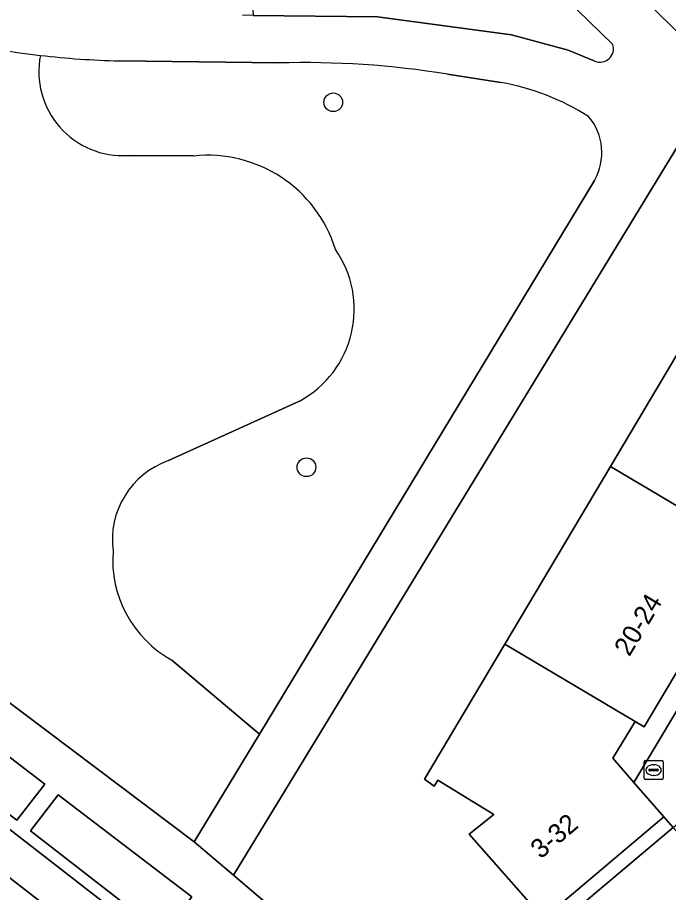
# Model space of a CAD drawing. Extents: x 159888 to 160761, y 384031 to 384750.
# Drawn here: x 160186.63 to 160220.71, y 384420.18 to 384466.02 of the extents above; entities that cross this region are included whole.
import ezdxf

# ---------------------------------------------------------------- set-up
doc = ezdxf.new("R2010")
doc.units = 0
for name, color, linetype in [('IMGEO_Boom', 7, 'Continuous'), ('IMGEO_Brandkraan', 7, 'Continuous'), ('IMGEO_Erf', 7, 'Continuous'), ('IMGEO_Groenvoorziening', 7, 'Continuous'), ('IMGEO_Pand', 7, 'Continuous'), ('IMGEO_Pand_nummerreeks', 7, 'Continuous'), ('IMGEO_Pand_overbouw', 7, 'Continuous'), ('IMGEO_Parkeervlak_open', 7, 'Continuous'), ('IMGEO_Rijbaan_lokaal_open', 7, 'Continuous'), ('IMGEO_Voetpad_gesloten', 7, 'Continuous'), ('IMGEO_Voetpad_open', 7, 'Continuous')]:
    doc.layers.add(name, color=color, linetype=linetype)

msp = doc.modelspace()

# ---------------------------------------------------------------- linework, layer by layer
at = {"layer": 'IMGEO_Boom'}
for centre in [(160203.163, 384461.575), (160201.76, 384442.458)]:
    msp.add_circle(centre, 0.489, dxfattribs=at)
at = {"layer": 'IMGEO_Brandkraan'}
for p, q in [((160219.432, 384426.171), (160219.432, 384427.023)), ((160219.507, 384427.097), (160220.359, 384427.097)), ((160219.92, 384426.877), (160219.945, 384426.877)), ((160220.433, 384427.023), (160220.433, 384426.171)), ((160219.691, 384426.591), (160219.691, 384426.603)), ((160220.129, 384426.554), (160219.731, 384426.554)), ((160219.734, 384426.64), (160220.132, 384426.64)), ((160220.175, 384426.603), (160220.175, 384426.591)), ((160220.359, 384426.097), (160219.507, 384426.097)), ((160219.943, 384426.317), (160219.918, 384426.317))]:
    msp.add_line(p, q, dxfattribs=at)
for points in [[(160219.432, 384426.171), (160219.432, 384427.023)], [(160219.507, 384427.097), (160220.359, 384427.097)], [(160220.433, 384427.023), (160220.433, 384426.171)], [(160220.359, 384426.097), (160219.507, 384426.097)]]:
    msp.add_lwpolyline(points, dxfattribs=at)
for centre, radius, start, end in [((160219.509, 384427.021), 0.0765, 91.552, 178.448), ((160219.509, 384427.021), 0.0765, 91.552, 178.448), ((160220.357, 384427.021), 0.0765, 1.552, 88.448), ((160220.357, 384427.021), 0.0765, 1.552, 88.448), ((160219.731, 384426.6), 0.0403, 85.8775, 175.7526), ((160219.728, 384426.59), 0.0366, 178.938, 274.7102), ((160220.132, 384426.597), 0.043, 264.8664, 352.4533), ((160220.136, 384426.602), 0.0386, 1.7309, 96.639), ((160219.509, 384426.173), 0.0765, 181.552, 268.448), ((160219.509, 384426.173), 0.0765, 181.552, 268.448), ((160220.357, 384426.173), 0.0765, 271.552, 358.448), ((160220.357, 384426.173), 0.0765, 271.552, 358.448)]:
    msp.add_arc(centre, radius, start, end, dxfattribs=at)
for centre, major_axis, ratio, start_param, end_param in [((160219.919, 384426.597), (-0.387, 0.002), 0.722429, 4.712389, 7.853982), ((160219.944, 384426.597), (-0.39, 0.002), 0.717154, 1.570796, 4.712389)]:
    msp.add_ellipse(centre, major_axis=major_axis, ratio=ratio, start_param=start_param, end_param=end_param, dxfattribs=at)
at = {"layer": 'IMGEO_Erf'}
for points in [[(160214.173, 384418.814), (160210.282, 384423.243), (160211.572, 384424.273), (160208.64, 384426.061), (160208.452, 384425.753), (160207.943, 384426.117), (160212.148, 384433.196), (160217.679, 384442.506), (160223.194, 384451.791), (160228.71, 384461.076), (160230.651, 384464.343), (160227.879, 384467.046), (160220.289, 384474.445), (160212.699, 384481.844), (160205.109, 384489.244), (160197.518, 384496.643), (160194.583, 384499.505), (160190.804, 384497.414), (160181.266, 384492.138)], [(160157.338, 384472.343), (160192.947, 384491.75), (160194.145, 384491.56), (160222.659, 384463.811), (160223.27, 384462.707), (160197.935, 384421.095), (160207.34, 384413.056)]]:
    msp.add_lwpolyline(points, dxfattribs=at)
at = {"layer": 'IMGEO_Groenvoorziening'}
for points in [[(160217.799, 384464.601), (160194.141, 384487.639)], [(160184.575, 384477.169), (160186.682, 384479.078), (160186.884, 384479.219), (160187.105, 384479.33), (160188.522, 384479.744), (160190.069, 384479.85), (160191.641, 384479.6), (160193.115, 384479.002), (160194.386, 384478.113), (160195.385, 384477.026), (160196.211, 384475.698), (160196.821, 384474.234), (160197.184, 384472.691), (160197.291, 384471.13), (160197.42, 384469.933), (160197.839, 384468.785), (160198.51, 384467.785), (160198.809, 384467.296), (160198.933, 384466.736), (160198.966, 384466.127), (160205.472, 384466.058), (160212.486, 384465.116), (160215.456, 384464.312), (160216.858, 384463.726)], [(160200.301, 384463.639), (160191.957, 384463.749)], [(160211.941, 384462.616), (160209.141, 384463.048)], [(160192.429, 384458.795), (160195.849, 384458.763)], [(160195.849, 384458.763), (160192.429, 384458.795)], [(160194.719, 384432.353), (160199.296, 384428.481), (160216.831, 384457.484)], [(160161.19, 384448.984), (160195.888, 384422.845), (160199.296, 384428.481), (160194.719, 384432.353)], [(160201.428, 384445.941), (160194.539, 384442.807)], [(160194.539, 384442.807), (160201.428, 384445.941)]]:
    msp.add_lwpolyline(points, dxfattribs=at)
for points in [[(160188.057, 384425.863), (160179.488, 384432.426), (160178.004, 384430.505), (160186.6, 384423.972)], [(160195.759, 384419.957), (160188.771, 384425.304), (160187.313, 384423.408), (160194.264, 384418.011)]]:
    msp.add_lwpolyline(points, close=True, dxfattribs=at)
for centre, radius, start, end in [((160191.951, 384500.415), 36.617, 253.3287, 263.5447), ((160217.121, 384464.387), 0.711, 248.3194, 17.5178), ((160192.141, 384463.176), 4.391, 168.7898, 273.76), ((160192.141, 384463.176), 4.391, 168.7898, 273.76), ((160193.007, 384509.541), 45.804, 263.5155, 268.6867), ((160201.611, 384416.822), 46.835, 80.7478, 91.6025), ((160209.689, 384450.018), 12.798, 57.6962, 79.8643), ((160214.315, 384458.946), 2.909, 329.841, 40.4924), ((160196.588, 384451.8), 7.002, 17.1873, 96.0542), ((160196.588, 384451.8), 7.002, 17.1873, 96.0542), ((160198.788, 384450.736), 5.474, 298.8329, 34.9109), ((160198.788, 384450.736), 5.474, 298.8329, 34.9109), ((160196.006, 384438.648), 4.41, 109.4279, 187.6162), ((160196.006, 384438.648), 4.41, 109.4279, 187.6162), ((160197.611, 384437.603), 5.994, 175.5867, 241.1523), ((160197.611, 384437.603), 5.994, 175.5867, 241.1523)]:
    msp.add_arc(centre, radius, start, end, dxfattribs=at)
at = {"layer": 'IMGEO_Pand'}
for points in [[(160230.493, 384447.455), (160223.194, 384451.791), (160217.679, 384442.506), (160224.977, 384438.17)], [(160212.148, 384433.196), (160218.975, 384429.14), (160219.443, 384428.854), (160224.977, 384438.17), (160217.679, 384442.506)], [(160212.148, 384433.196), (160207.943, 384426.117), (160208.452, 384425.753), (160208.64, 384426.061), (160211.572, 384424.273), (160210.282, 384423.243), (160214.173, 384418.814), (160220.463, 384424.147), (160218.9, 384425.95), (160217.802, 384427.216), (160218.975, 384429.14)]]:
    msp.add_lwpolyline(points, close=True, dxfattribs=at)
at = {"layer": 'IMGEO_Pand_overbouw'}
msp.add_lwpolyline([(160220.463, 384424.147), (160214.173, 384418.814), (160214.643, 384418.258), (160217.089, 384415.365), (160217.651, 384414.7), (160224.022, 384420.156), (160223.502, 384420.739), (160220.961, 384423.589)], close=True, dxfattribs=at)
at = {"layer": 'IMGEO_Parkeervlak_open'}
for points in [[(160125.926, 384466.149), (160126.25, 384465.909), (160132.389, 384461.371), (160181.504, 384424.593), (160191.755, 384416.654), (160197.083, 384412.292)], [(160195.645, 384416.095), (160192.948, 384418.258), (160182.773, 384426.163), (160175.222, 384431.836), (160129.823, 384465.807)]]:
    msp.add_lwpolyline(points, dxfattribs=at)
at = {"layer": 'IMGEO_Rijbaan_lokaal_open'}
for points in [[(160132.389, 384461.371), (160126.25, 384465.909), (160123.3, 384461.916), (160126.77, 384459.353), (160146.048, 384444.942), (160155.276, 384438.063), (160172.683, 384425.02), (160178.248, 384420.845), (160183.142, 384417.08), (160187.785, 384413.501), (160192.098, 384409.987), (160194.701, 384407.79), (160197.493, 384411.067), (160197.918, 384411.586), (160197.083, 384412.292), (160191.755, 384416.654), (160181.504, 384424.593)], [(160214.643, 384418.258), (160217.089, 384415.365), (160217.651, 384414.7), (160224.022, 384420.156), (160223.502, 384420.739), (160220.961, 384423.589)]]:
    msp.add_lwpolyline(points, close=True, dxfattribs=at)
at = {"layer": 'IMGEO_Voetpad_gesloten'}
for points in [[(160216.831, 384457.484), (160199.296, 384428.481), (160195.888, 384422.845), (160197.935, 384421.095), (160223.27, 384462.707), (160222.659, 384463.811), (160194.145, 384491.56)], [(160194.141, 384487.639), (160217.799, 384464.601)], [(160216.858, 384463.726), (160215.456, 384464.312), (160212.486, 384465.116), (160205.472, 384466.058), (160198.966, 384466.127), (160198.413, 384466.133)], [(160191.957, 384463.749), (160200.301, 384463.639)], [(160209.141, 384463.048), (160211.941, 384462.616)]]:
    msp.add_lwpolyline(points, dxfattribs=at)
for centre, radius, start, end in [((160191.951, 384500.415), 36.617, 253.3287, 263.5447), ((160217.121, 384464.387), 0.711, 248.3194, 17.5178), ((160193.007, 384509.541), 45.804, 263.5155, 268.6867), ((160201.611, 384416.822), 46.835, 80.7478, 91.6025), ((160209.689, 384450.018), 12.798, 57.6962, 79.8643), ((160214.315, 384458.946), 2.909, 329.841, 40.4924)]:
    msp.add_arc(centre, radius, start, end, dxfattribs=at)
at = {"layer": 'IMGEO_Voetpad_open'}
for points in [[(160196.415, 384509.815), (160203.556, 384502.837), (160211.139, 384495.429), (160214.063, 384492.572), (160218.725, 384488.027), (160226.316, 384480.627), (160229.825, 384477.206), (160233.908, 384473.231), (160241.079, 384466.248), (160241.5, 384465.937), (160236.032, 384456.726), (160234.136, 384453.532), (160230.493, 384447.455), (160224.977, 384438.17), (160219.443, 384428.854), (160218.975, 384429.14), (160217.802, 384427.216), (160218.9, 384425.95), (160242.463, 384465.36), (160242.988, 384466.237), (160208.326, 384500), (160196.722, 384511.338)], [(160207.322, 384411.973), (160208.023, 384412.632), (160208.513, 384413.041), (160208.929, 384413.426), (160211.321, 384415.455), (160214.643, 384418.258), (160214.173, 384418.814), (160207.34, 384413.056), (160197.935, 384421.095), (160195.888, 384422.845), (160161.19, 384448.984), (160143.881, 384462.027), (160141.469, 384463.844), (160128.738, 384473.281), (160122.036, 384477.509)], [(160239.759, 384453.248), (160240.652, 384454.754), (160244.222, 384460.558), (160241.985, 384461.862), (160243.572, 384464.325), (160245.676, 384463.056), (160248.878, 384468.503), (160249.522, 384469.561), (160248.531, 384470.48), (160245.981, 384466.225), (160244.045, 384468.12), (160242.988, 384466.237), (160242.463, 384465.36), (160218.9, 384425.95), (160220.463, 384424.147), (160220.961, 384423.589), (160221.54, 384424.077)], [(160129.823, 384465.807), (160175.222, 384431.836), (160182.773, 384426.163), (160192.948, 384418.258), (160195.645, 384416.095)]]:
    msp.add_lwpolyline(points, dxfattribs=at)
for points in [[(160179.488, 384432.426), (160188.057, 384425.863), (160186.6, 384423.972), (160178.004, 384430.505)], [(160188.771, 384425.304), (160195.759, 384419.957), (160194.264, 384418.011), (160187.313, 384423.408)], [(160220.961, 384423.589), (160220.463, 384424.147), (160214.173, 384418.814), (160214.643, 384418.258)]]:
    msp.add_lwpolyline(points, close=True, dxfattribs=at)

# ---------------------------------------------------------------- texts
at = {"layer": 'IMGEO_Pand_nummerreeks'}
for s, rotation, p in [('20-24', 59.076, (160218.662, 384432.497)), ('3-32', 40.2364, (160214.021, 384421.903))]:
    msp.add_text(s, height=1, rotation=rotation, dxfattribs=at).set_placement(p)

doc.saveas('drawing.dxf')
